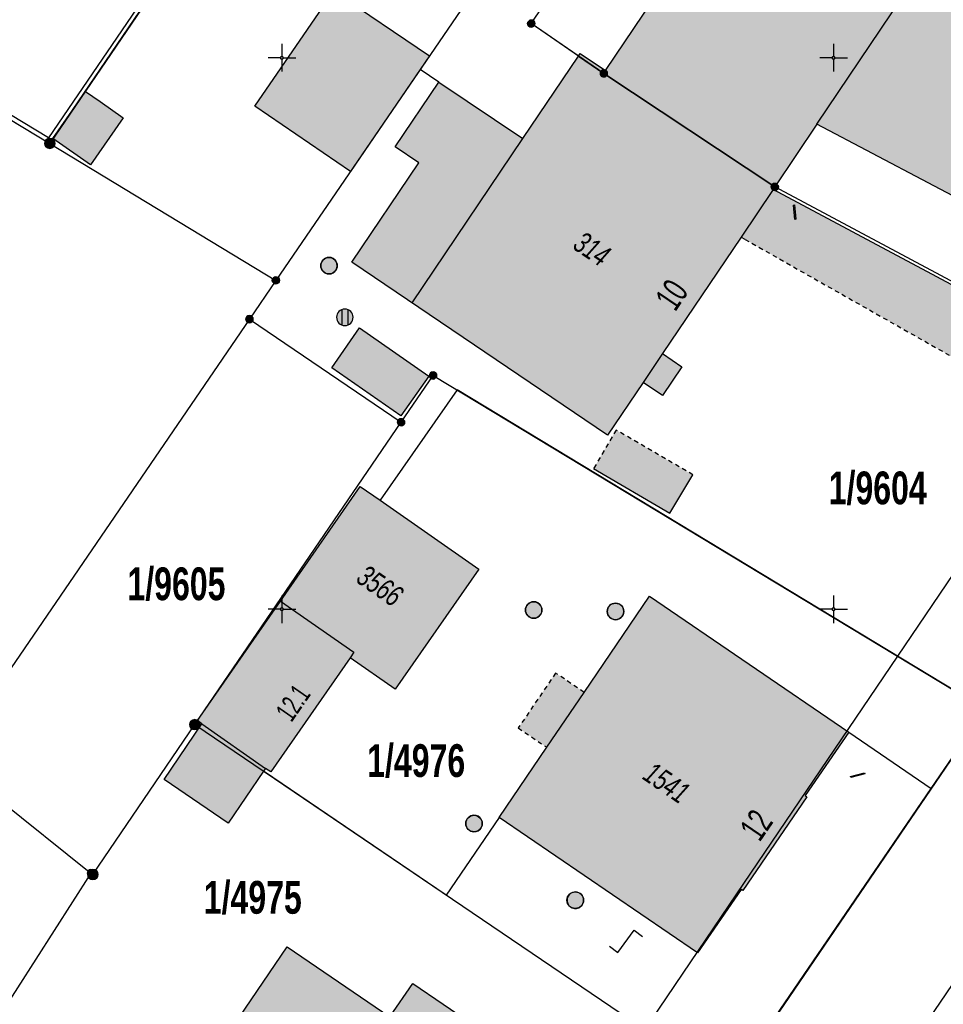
# Model space of a CAD drawing. Header units: metres. Extents: x 2695560 to 2696939, y 1260491 to 1262050.
# Tile 650 of 656: x 2696189 to 2696231, y 1261057 to 1261102. Entities that reach past the tile are written whole.
import ezdxf

# ---------------------------------------------------------------- set-up
doc = ezdxf.new("R2010")
doc.units = ezdxf.units.M
doc.linetypes.add('AUSGEZOGEN', pattern=[0])
doc.linetypes.add('VERDECKT2_S2', pattern=[0.36, 0.2, -0.16])
for name, color, linetype in [('XR$1$AV_Flächen (EO)', 7, 'AUSGEZOGEN'), ('XR$1$AV_Gebäudeflächen (BB)', 7, 'AUSGEZOGEN'), ('XR$1$AV_Gebäudeflächen (EO)', 7, 'AUSGEZOGEN'), ('XR$1$AV_Grenzpunkte', 7, 'AUSGEZOGEN'), ('XR$1$AV_Grundstück-Nr.', 7, 'AUSGEZOGEN'), ('XR$1$AV_Haus-Nr.', 7, 'AUSGEZOGEN'), ('XR$1$AV_Koordinatennetzpunkte', 7, 'AUSGEZOGEN'), ('XR$1$AV_Linien (BB)', 7, 'AUSGEZOGEN'), ('XR$1$AV_Linien (EO)', 7, 'AUSGEZOGEN'), ('XR$1$AV_Versicherung-Nr.', 7, 'AUSGEZOGEN'), ('XR$1$AW_LK_Schachtdeckel', 24, 'AUSGEZOGEN'), ('XR$1$AW_LK_Zwischenpunkt', 24, 'AUSGEZOGEN'), ('XR$1$GA_LK_Rohrleitungsteil', 32, 'AUSGEZOGEN'), ('XR$1$Liegenschaftsgrenzen', 7, 'AUSGEZOGEN'), ('XR$1$PFAV', 255, 'AUSGEZOGEN'), ('XR$1$PFAW', 255, 'AUSGEZOGEN'), ('XR$1$RP_Abstandslinie', 7, 'AUSGEZOGEN'), ('XR$1$WA_LK_Rohrleitungsteil', 171, 'AUSGEZOGEN')]:
    doc.layers.add(name, color=color, linetype=linetype)
doc.styles.add('ARIAL', font='arial.ttf')

# ---------------------------------------------------------------- blocks, each defined once
blk = doc.blocks.new('COMPLEXOBJECT_740')
at = {"layer": 'XR$1$AV_Linien (BB)', "color": 7, "linetype": 'AUSGEZOGEN', "transparency": 33554687}
blk.add_lwpolyline([(6287.505, 11142.244), (6261.157, 11103.34), (6204.708, 11020.205), (6204.085, 11019.306)], dxfattribs=at)
blk = doc.blocks.new('COMPLEXOBJECT_1274')
at = {"layer": 'XR$1$Liegenschaftsgrenzen', "color": 7, "linetype": 'AUSGEZOGEN', "transparency": 33554687}
blk.add_line((6221.07, 11115.84), (6245.78, 11098.96), dxfattribs=at)
blk.add_arc((6243.15, 11095.223), 4.569, 326.0308, 54.8674, dxfattribs=at)
blk = doc.blocks.new('BAV15')
at = {"layer": 'XR$1$PFAV', "transparency": 33554687}
blk.add_hatch(color=7, dxfattribs=at).paths.add_polyline_path([(0.5, 0), (0.49, 0.101), (0.459, 0.197), (0.41, 0.286), (0.344, 0.362), (0.264, 0.424), (0.174, 0.469), (0.076, 0.494), (-0.025, 0.499), (-0.125, 0.484), (-0.22, 0.449), (-0.306, 0.395), (-0.379, 0.326), (-0.437, 0.243), (-0.477, 0.15), (-0.497, 0.051), (-0.497, -0.051), (-0.477, -0.15), (-0.437, -0.243), (-0.379, -0.326), (-0.306, -0.395), (-0.22, -0.449), (-0.125, -0.484), (-0.025, -0.499), (0.076, -0.494), (0.174, -0.469), (0.264, -0.424), (0.344, -0.362), (0.41, -0.286), (0.459, -0.197), (0.49, -0.101)])
at = {"color": 7, "transparency": 33554687}
for start, end in [(90, 270), (270, 90)]:
    blk.add_arc((0, 0), 0.5, start, end, dxfattribs=at)
at = {"layer": 'XR$1$PFAV', "transparency": 33554687}
blk.add_circle((0, 0), 0.5, dxfattribs=at)
blk = doc.blocks.new('BWAV20')
at = {"true_color": 0x000000, "transparency": 33554687}
blk.add_hatch(color=18, dxfattribs=at).paths.add_polyline_path([(0.17, 0), (0.16, 0.03), (0.15, 0.07), (0.14, 0.1), (0.11, 0.12), (0.09, 0.14), (0.06, 0.16), (0.03, 0.16), (-0.01, 0.17), (-0.04, 0.16), (-0.07, 0.15), (-0.1, 0.13), (-0.13, 0.11), (-0.15, 0.08), (-0.16, 0.05), (-0.17, 0.02), (-0.17, -0.02), (-0.16, -0.05), (-0.15, -0.08), (-0.13, -0.11), (-0.1, -0.13), (-0.07, -0.15), (-0.04, -0.16), (-0.01, -0.17), (0.03, -0.16), (0.06, -0.16), (0.09, -0.14), (0.11, -0.12), (0.14, -0.1), (0.15, -0.07), (0.16, -0.03)])
at = {"layer": 'XR$1$PFAV', "transparency": 33554687}
blk.add_hatch(color=7, dxfattribs=at).paths.add_polyline_path([(0.5, 0), (0.49, 0.1), (0.46, 0.2), (0.41, 0.29), (0.34, 0.36), (0.26, 0.42), (0.17, 0.47), (0.08, 0.49), (-0.03, 0.5), (-0.13, 0.48), (-0.22, 0.45), (-0.31, 0.4), (-0.38, 0.33), (-0.44, 0.24), (-0.48, 0.15), (-0.5, 0.05), (-0.5, -0.05), (-0.48, -0.15), (-0.44, -0.24), (-0.38, -0.33), (-0.31, -0.4), (-0.22, -0.45), (-0.13, -0.48), (-0.03, -0.5), (0.08, -0.49), (0.17, -0.47), (0.26, -0.42), (0.34, -0.36), (0.41, -0.29), (0.46, -0.2), (0.49, -0.1)])
blk = doc.blocks.new('BAV2041')
at = {"color": 7, "transparency": 33554687}
for p, q in [((0, 0.5), (0, 0.05)), ((-0.05, 0), (-0.5, 0)), ((0.05, 0), (0.5, 0)), ((0, -0.05), (0, -0.5))]:
    blk.add_line(p, q, dxfattribs=at)
blk.add_circle((0, 0), 0.05, dxfattribs=at)
for start, end in [(90, 270), (270, 90)]:
    blk.add_arc((0, 0), 0.05, start, end, dxfattribs=at)
blk = doc.blocks.new('BAW2093')
at = {"transparency": 33554687}
blk.add_lwpolyline([(-0.375, -0.5), (0, -0.5), (0, 0.5), (0.375, 0.5)], dxfattribs=at)
blk = doc.blocks.new('BAW2082')
at = {"layer": 'XR$1$PFAW', "transparency": 33554687}
blk.add_hatch(color=7, dxfattribs=at).paths.add_polyline_path([(0.509, -0.003), (0.499, 0.098), (0.469, 0.194), (0.42, 0.283), (0.354, 0.359), (0.274, 0.421), (0.183, 0.466), (0.085, 0.491), (-0.016, 0.496), (-0.116, 0.481), (-0.211, 0.446), (-0.297, 0.392), (-0.37, 0.323), (-0.428, 0.24), (-0.468, 0.147), (-0.488, 0.047), (-0.488, -0.054), (-0.468, -0.153), (-0.428, -0.246), (-0.37, -0.329), (-0.297, -0.398), (-0.211, -0.452), (-0.116, -0.487), (-0.016, -0.502), (0.085, -0.497), (0.183, -0.472), (0.274, -0.427), (0.354, -0.366), (0.42, -0.289), (0.469, -0.2), (0.499, -0.104)])
at = {"transparency": 33554687}
for start, end in [(91.19481, 268.80519), (268.80519, 91.19481)]:
    blk.add_arc((0.01, 0), 0.5, start, end, dxfattribs=at)
at = {"layer": 'XR$1$PFAW', "transparency": 33554687}
blk.add_circle((0.009, -0.003), 0.5, dxfattribs=at)
blk = doc.blocks.new('BAW2090')
at = {"layer": 'XR$1$PFAW', "lineweight": 25, "transparency": 33554687}
blk.add_hatch(color=7, dxfattribs=at).paths.add_polyline_path([(0.5, 0), (0.49, 0.101), (0.459, 0.197), (0.41, 0.286), (0.344, 0.362), (0.264, 0.424), (0.174, 0.469), (0.076, 0.494), (-0.025, 0.499), (-0.125, 0.484), (-0.22, 0.449), (-0.306, 0.395), (-0.379, 0.326), (-0.437, 0.243), (-0.477, 0.15), (-0.497, 0.051), (-0.497, -0.051), (-0.477, -0.15), (-0.437, -0.243), (-0.379, -0.326), (-0.306, -0.395), (-0.22, -0.449), (-0.125, -0.484), (-0.025, -0.499), (0.076, -0.494), (0.174, -0.469), (0.264, -0.424), (0.344, -0.362), (0.41, -0.286), (0.459, -0.197), (0.49, -0.101)])
at = {"lineweight": 25, "transparency": 33554687}
for p, q in [((-0.177, 0.468), (-0.177, -0.468)), ((0.179, 0.467), (0.177, -0.468))]:
    blk.add_line(p, q, dxfattribs=at)
for start, end in [(90, 180), (180, 270), (0, 90), (270, 0)]:
    blk.add_arc((0, 0), 0.5, start, end, dxfattribs=at)
blk = doc.blocks.new('BWA2013')
at = {"true_color": 0x000000, "transparency": 33554687}
blk.add_hatch(color=18, dxfattribs=at).paths.add_polyline_path([(-0.291, -0.409), (0.352, 0.357), (0.291, 0.409), (-0.352, -0.357)])
at = {"transparency": 33554687}
blk.add_lwpolyline([(-0.291, -0.409), (-0.352, -0.357), (0.291, 0.409), (0.352, 0.357), (-0.291, -0.409)], close=True, dxfattribs=at)
blk = doc.blocks.new('BGA2013')
at = {"transparency": 33554687}
blk.add_hatch(color=36, dxfattribs=at).paths.add_polyline_path([(-0.291, -0.409), (0.352, 0.357), (0.291, 0.409), (-0.352, -0.357)])
at = {"color": 32, "transparency": 33554687}
blk.add_lwpolyline([(-0.291, -0.409), (-0.352, -0.357), (0.291, 0.409), (0.352, 0.357), (-0.291, -0.409)], close=True, dxfattribs=at)

msp = doc.modelspace()

# ---------------------------------------------------------------- hatches: boundary and pattern name
at = {"layer": 'XR$1$AV_Gebäudeflächen (BB)', "true_color": 0xd2d2d2, "transparency": 33554687}
for points in [[(2696214.411, 1261099.889), (2696215.56, 1261099.1), (2696223.305, 1261093.955), (2696225.21, 1261096.795), (2696232.777, 1261092.809), (2696239.475, 1261089.282), (2696239.926, 1261089.044), (2696244.081, 1261095.126), (2696239.347, 1261098.302), (2696241.04, 1261100.786), (2696241.406, 1261101.323), (2696232.371, 1261107.546), (2696230.931, 1261105.4), (2696223.25, 1261110.555), (2696221.677, 1261108.214), (2696215.641, 1261099.229), (2696214.487, 1261100.003)], [(2696207.233, 1261099.278), (2696207.653, 1261099.893), (2696203.326, 1261102.851), (2696199.74, 1261097.621), (2696204.075, 1261094.658)], [(2696223.305, 1261093.955), (2696215.56, 1261099.1), (2696214.411, 1261099.889), (2696211.895, 1261096.145), (2696208.076, 1261098.711), (2696206.101, 1261095.772), (2696207.173, 1261095.052), (2696204.147, 1261090.548), (2696215.731, 1261082.697), (2696217.344, 1261085.095), (2696218.224, 1261084.503), (2696219.1, 1261085.806), (2696218.221, 1261086.397), (2696221.775, 1261091.681), (2696223.232, 1261093.846)], [(2696190.585, 1261096.153), (2696192.295, 1261094.958), (2696193.784, 1261097.09), (2696192.73, 1261097.826), (2696192.073, 1261098.285)], [(2696203.232, 1261085.756), (2696206.366, 1261083.572), (2696207.624, 1261085.376), (2696204.49, 1261087.561)], [(2696200.23, 1261067.592), (2696200.473, 1261067.436), (2696204.06, 1261072.603), (2696206.1, 1261071.183), (2696209.895, 1261076.635), (2696205.422, 1261079.749), (2696204.52, 1261080.377), (2696200.901, 1261075.178), (2696197.149, 1261069.763), (2696197.345, 1261069.613)], [(2696226.656, 1261069.243), (2696217.634, 1261075.406), (2696214.666, 1261071.042), (2696212.973, 1261068.553), (2696210.814, 1261065.378), (2696219.807, 1261059.229), (2696221.778, 1261062.111), (2696221.852, 1261062.06), (2696224.76, 1261066.311), (2696224.686, 1261066.362)], [(2696200.23, 1261067.592), (2696197.345, 1261069.613), (2696195.63, 1261067.089), (2696198.543, 1261065.109), (2696200.143, 1261067.464)], [(2696200.753, 1261048.809), (2696208.993, 1261043.18), (2696215.15, 1261052.225), (2696206.898, 1261057.85), (2696205.869, 1261056.336), (2696201.208, 1261059.503), (2696197.402, 1261053.904), (2696202.063, 1261050.736)]]:
    msp.add_hatch(color=254, dxfattribs=at).paths.add_polyline_path(points)
at = {"layer": 'XR$1$AV_Gebäudeflächen (EO)', "true_color": 0xebebeb, "transparency": 33554687}
for points in [[(2696221.958, 1261091.577), (2696232.8, 1261085.425), (2696234.24, 1261087.965), (2696223.232, 1261093.846), (2696221.775, 1261091.681)], [(2696219.596, 1261080.902), (2696216.112, 1261082.934), (2696215.092, 1261081.186), (2696218.555, 1261079.166)], [(2696212.973, 1261068.553), (2696214.666, 1261071.042), (2696213.376, 1261071.919), (2696211.684, 1261069.431)]]:
    msp.add_hatch(color=7, dxfattribs=at).paths.add_polyline_path(points)

# ---------------------------------------------------------------- linework, layer by layer
at = {"layer": 'XR$1$AV_Flächen (EO)', "color": 7, "linetype": 'VERDECKT2_S2', "transparency": 33554687}
for p, q in [((2696221.775, 1261091.681), (2696221.958, 1261091.577)), ((2696221.958, 1261091.577), (2696232.8, 1261085.425)), ((2696216.112, 1261082.934), (2696215.092, 1261081.186)), ((2696219.596, 1261080.902), (2696216.112, 1261082.934))]:
    msp.add_line(p, q, dxfattribs=at)
at = {"layer": 'XR$1$AV_Flächen (EO)', "color": 7, "linetype": 'AUSGEZOGEN', "transparency": 33554687}
msp.add_line((2696212.973, 1261068.553), (2696214.666, 1261071.042), dxfattribs=at)
msp.add_lwpolyline([(2696182.878, 1261100.504), (2696190.45, 1261095.93), (2696194.54, 1261101.929), (2696194.383, 1261102.036), (2696190.394, 1261096.185), (2696182.986, 1261100.661), (2696182.878, 1261100.504)], close=True, dxfattribs=at)
for points in [[(2696232.8, 1261085.425), (2696234.24, 1261087.965), (2696223.232, 1261093.846), (2696221.775, 1261091.681)], [(2696215.092, 1261081.186), (2696218.555, 1261079.166), (2696219.596, 1261080.902)]]:
    msp.add_lwpolyline(points, dxfattribs=at)
at = {"layer": 'XR$1$AV_Flächen (EO)', "color": 7, "linetype": 'VERDECKT2_S2', "transparency": 33554687}
msp.add_lwpolyline([(2696214.666, 1261071.042), (2696213.376, 1261071.919), (2696211.684, 1261069.431), (2696212.973, 1261068.553)], dxfattribs=at)
at = {"layer": 'XR$1$AV_Linien (BB)', "color": 7, "linetype": 'AUSGEZOGEN', "transparency": 33554687}
for p, q in [((2696207.233, 1261099.278), (2696204.075, 1261094.658)), ((2696208.076, 1261098.711), (2696207.233, 1261099.278)), ((2696230.393, 1261066.69), (2696232.84, 1261070.28)), ((2696197.345, 1261069.613), (2696200.23, 1261067.592)), ((2696226.656, 1261069.243), (2696230.393, 1261066.69)), ((2696200.23, 1261067.592), (2696200.143, 1261067.464))]:
    msp.add_line(p, q, dxfattribs=at)
for points in [[(2696214.411, 1261099.889), (2696212.27, 1261101.36), (2696218.409, 1261110.339)], [(2696214.411, 1261099.889), (2696214.487, 1261100.003), (2696215.641, 1261099.229), (2696221.677, 1261108.214)], [(2696232.371, 1261107.546), (2696241.406, 1261101.323), (2696241.04, 1261100.786), (2696239.347, 1261098.302), (2696244.081, 1261095.126), (2696239.926, 1261089.044), (2696239.475, 1261089.282), (2696232.777, 1261092.809), (2696225.21, 1261096.795), (2696223.305, 1261093.955)], [(2696204.075, 1261094.658), (2696199.74, 1261097.621), (2696203.326, 1261102.851)], [(2696203.326, 1261102.851), (2696207.653, 1261099.893), (2696207.233, 1261099.278)], [(2696208.076, 1261098.711), (2696211.895, 1261096.145), (2696214.411, 1261099.889)], [(2696214.411, 1261099.889), (2696215.56, 1261099.1), (2696223.305, 1261093.955)], [(2696223.305, 1261093.955), (2696223.232, 1261093.846), (2696221.775, 1261091.681), (2696218.221, 1261086.397), (2696219.1, 1261085.806), (2696218.224, 1261084.503), (2696217.344, 1261085.095), (2696215.731, 1261082.697), (2696204.147, 1261090.548), (2696207.173, 1261095.052), (2696206.101, 1261095.772), (2696208.076, 1261098.711)], [(2696232.84, 1261070.28), (2696208.906, 1261084.753), (2696205.422, 1261079.749)], [(2696197.345, 1261069.613), (2696197.149, 1261069.763), (2696200.901, 1261075.178), (2696204.52, 1261080.377), (2696205.422, 1261079.749)], [(2696205.422, 1261079.749), (2696209.895, 1261076.635), (2696206.1, 1261071.183), (2696204.06, 1261072.603), (2696200.473, 1261067.436), (2696200.23, 1261067.592)], [(2696210.814, 1261065.378), (2696212.973, 1261068.553), (2696214.666, 1261071.042), (2696217.634, 1261075.406), (2696226.656, 1261069.243)], [(2696200.143, 1261067.464), (2696198.543, 1261065.109), (2696195.63, 1261067.089), (2696197.345, 1261069.613)], [(2696226.656, 1261069.243), (2696224.686, 1261066.362), (2696224.76, 1261066.311), (2696221.852, 1261062.06), (2696221.778, 1261062.111), (2696219.807, 1261059.229), (2696210.814, 1261065.378)], [(2696210.814, 1261065.378), (2696208.42, 1261061.857), (2696200.143, 1261067.464)], [(2696201.78, 1261024.6), (2696210.49, 1261037.42), (2696221.2, 1261053.2), (2696230.393, 1261066.69)]]:
    msp.add_lwpolyline(points, dxfattribs=at)
for points in [[(2696190.585, 1261096.153), (2696192.073, 1261098.285), (2696192.73, 1261097.826), (2696193.784, 1261097.09), (2696192.295, 1261094.958), (2696190.585, 1261096.153)], [(2696203.232, 1261085.756), (2696204.49, 1261087.561), (2696207.624, 1261085.376), (2696206.366, 1261083.572), (2696203.232, 1261085.756)], [(2696200.753, 1261048.809), (2696202.063, 1261050.736), (2696197.402, 1261053.904), (2696201.208, 1261059.503), (2696205.869, 1261056.336), (2696206.898, 1261057.85), (2696215.15, 1261052.225), (2696208.993, 1261043.18), (2696200.753, 1261048.809)]]:
    msp.add_lwpolyline(points, close=True, dxfattribs=at)
at = {"layer": 'XR$1$AV_Linien (EO)', "color": 7, "linetype": 'AUSGEZOGEN', "transparency": 33554687}
for p, q in [((2696225.21, 1261096.795), (2696230.295, 1261104.374)), ((2696206.874, 1261088.7), (2696211.895, 1261096.145)), ((2696218.221, 1261086.397), (2696217.344, 1261085.095))]:
    msp.add_line(p, q, dxfattribs=at)
msp.add_lwpolyline([(2696200.901, 1261075.178), (2696204.237, 1261072.859), (2696204.06, 1261072.603)], dxfattribs=at)
at = {"layer": 'XR$1$Liegenschaftsgrenzen', "color": 7, "linetype": 'AUSGEZOGEN', "transparency": 33554687}
for p, q in [((2696219.55, 1261117.3), (2696200.7, 1261089.72)), ((2696180.22, 1261102.11), (2696190.45, 1261095.93)), ((2696190.45, 1261095.93), (2696200.7, 1261089.72)), ((2696200.7, 1261089.72), (2696199.498, 1261087.961)), ((2696199.498, 1261087.961), (2696185.84, 1261067.97)), ((2696199.498, 1261087.961), (2696206.371, 1261083.287)), ((2696197.02, 1261069.58), (2696206.371, 1261083.287)), ((2696232.84, 1261070.28), (2696221.2, 1261053.2)), ((2696197.02, 1261069.58), (2696221.2, 1261053.2)), ((2696186.47, 1261067.52), (2696192.32, 1261062.85))]:
    msp.add_line(p, q, dxfattribs=at)
for points in [[(2696209.64, 1261124.08), (2696207.102, 1261120.325), (2696202.256, 1261113.249), (2696190.45, 1261095.93)], [(2696242.11, 1261083.91), (2696223.305, 1261093.955), (2696215.56, 1261099.1), (2696212.27, 1261101.36), (2696222.04, 1261115.65)], [(2696206.371, 1261083.287), (2696207.82, 1261085.41), (2696232.84, 1261070.28)], [(2696192.32, 1261062.85), (2696192.403, 1261062.785), (2696197.02, 1261069.58)], [(2696192.32, 1261062.85), (2696186.49, 1261053.75), (2696191.27, 1261050.52)]]:
    msp.add_lwpolyline(points, dxfattribs=at)
at = {"layer": 'XR$1$RP_Abstandslinie', "color": 7, "linetype": 'AUSGEZOGEN', "transparency": 33554687}
msp.add_lwpolyline([(2696122.02, 1261136.41), (2696096.78, 1261106.97), (2696130.62, 1261080.3), (2696161.25, 1261056.15), (2696198.07, 1261027.13), (2696221.59, 1261061.91), (2696244.08, 1261095.12), (2696211.17, 1261117.59), (2696178.13, 1261140.14), (2696144.73, 1261162.92), (2696122.02, 1261136.41)], close=True, dxfattribs=at)

# ---------------------------------------------------------------- block references
at = {"layer": 'XR$1$AV_Grenzpunkte', "color": 7, "linetype": 'AUSGEZOGEN', "lineweight": -3, "transparency": 33554687}
for name, p, xscale, yscale in [('BAV15', (2696212.27, 1261101.36), 0.3249999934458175, 0.3249999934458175), ('BWAV20', (2696215.56, 1261099.1), 0.3899999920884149, 0.3899999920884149), ('BAV15', (2696190.45, 1261095.93), 0.4549999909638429, 0.4549999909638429), ('BAV15', (2696223.305, 1261093.955), 0.3249999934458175, 0.3249999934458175), ('BAV15', (2696200.7, 1261089.72), 0.3249999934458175, 0.3249999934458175), ('BAV15', (2696199.498, 1261087.961), 0.3249999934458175, 0.3249999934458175), ('BAV15', (2696207.82, 1261085.41), 0.3249999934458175, 0.3249999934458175), ('BAV15', (2696206.371, 1261083.287), 0.3249999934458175, 0.3249999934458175), ('BAV15', (2696197.02, 1261069.58), 0.4549999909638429, 0.4549999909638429), ('BAV15', (2696192.32, 1261062.85), 0.3249999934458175, 0.3249999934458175), ('BAV15', (2696192.403, 1261062.785), 0.4549999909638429, 0.4549999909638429)]:
    msp.add_blockref(name, p, dxfattribs=dict(at, xscale=xscale, yscale=yscale))
at = {"layer": 'XR$1$AV_Koordinatennetzpunkte', "color": 7, "linetype": 'AUSGEZOGEN', "lineweight": -3, "transparency": 33554687, "xscale": 1.25, "yscale": 1.25}
for p in [(2696200.97, 1261099.81), (2696225.97, 1261099.81), (2696200.97, 1261074.81), (2696225.97, 1261074.81)]:
    msp.add_blockref('BAV2041', p, dxfattribs=at)
at = {"layer": 'XR$1$AV_Linien (BB)', "color": 7, "linetype": 'AUSGEZOGEN', "lineweight": -3, "transparency": 33554687}
msp.add_blockref('COMPLEXOBJECT_740', (2690000.97, 1249999.81), dxfattribs=at)
at = {"layer": 'XR$1$AW_LK_Schachtdeckel', "color": 24, "linetype": 'AUSGEZOGEN', "lineweight": -3, "transparency": 33554687}
for name, p, xscale, yscale in [('BAW2082', (2696203.097, 1261090.386), 0.7499999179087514, 0.7499999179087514), ('BAW2090', (2696203.823, 1261088.044), 0.7499999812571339, 0.7499999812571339), ('BAW2082', (2696212.374, 1261074.777), 0.7499999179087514, 0.7499999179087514), ('BAW2082', (2696216.083, 1261074.713), 0.7499999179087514, 0.7499999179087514), ('BAW2082', (2696209.671, 1261065.099), 0.7499999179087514, 0.7499999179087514)]:
    msp.add_blockref(name, p, dxfattribs=dict(at, xscale=xscale, yscale=yscale))
at = {"layer": 'XR$1$AW_LK_Schachtdeckel', "color": 24, "linetype": 'AUSGEZOGEN', "lineweight": -3, "transparency": 33554687, "xscale": 0.7499999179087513, "yscale": 0.7499999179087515, "rotation": 233.8152492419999}
msp.add_blockref('BAW2082', (2696214.269, 1261061.628), dxfattribs=at)
at = {"layer": 'XR$1$AW_LK_Zwischenpunkt', "color": 24, "linetype": 'AUSGEZOGEN', "lineweight": -3, "transparency": 33554687, "xscale": 1.250000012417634, "yscale": 1.250000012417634, "rotation": 323.606498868}
msp.add_blockref('BAW2093', (2696216.557, 1261059.758), dxfattribs=at)
at = {"layer": 'XR$1$GA_LK_Rohrleitungsteil', "color": 32, "linetype": 'AUSGEZOGEN', "lineweight": -3, "transparency": 33554687, "xscale": 0.6499999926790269, "yscale": 0.6499999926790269, "rotation": 325.5732}
msp.add_blockref('BGA2013', (2696227.062, 1261067.289), dxfattribs=at)
at = {"layer": 'XR$1$Liegenschaftsgrenzen', "color": 7, "linetype": 'AUSGEZOGEN', "lineweight": -3, "transparency": 33554687}
msp.add_blockref('COMPLEXOBJECT_1274', (2690000.97, 1249999.81), dxfattribs=at)
at = {"layer": 'XR$1$WA_LK_Rohrleitungsteil', "color": 171, "linetype": 'AUSGEZOGEN', "lineweight": -3, "transparency": 33554687, "xscale": 0.6499999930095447, "yscale": 0.6499999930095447, "rotation": 225.466873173}
msp.add_blockref('BWA2013', (2696224.207, 1261092.812), dxfattribs=at)

# ---------------------------------------------------------------- texts
at = {"layer": 'XR$1$AV_Grundstück-Nr.', "color": 7, "transparency": 33554687, "char_height": 1.48491, "width": 4.98214, "attachment_point": 5, "style": 'ARIAL'}
for s, insert in [('\\A1;{\\fArial|i0|b1;\\H1.484908;\\W0.700000;\\C7;1/9604}\\P', (2696227.97, 1261080.29)), ('\\A1;{\\fArial|i0|b1;\\H1.484908;\\W0.700000;\\C7;1/9605}\\P', (2696196.193, 1261075.943)), ('\\A1;{\\fArial|i0|b1;\\H1.484908;\\W0.700000;\\C7;1/4976}\\P', (2696207.056, 1261067.929)), ('\\A1;{\\fArial|i0|b1;\\H1.484908;\\W0.700000;\\C7;1/4975}\\P', (2696199.652, 1261061.729))]:
    msp.add_mtext(s, dxfattribs=dict(at, insert=insert))
at = {"layer": 'XR$1$AV_Haus-Nr.', "color": 7, "transparency": 33554687, "attachment_point": 8, "style": 'ARIAL'}
for s, insert, char_height, width, rotation in [('\\W0.64;10', (2696219.128, 1261088.734), 1.1621, 1.59081, 56.0682), ('\\W0.63;12.1', (2696201.855, 1261070.305), 0.92968, 1.96781, 55.2366), ('\\W0.64;12', (2696222.943, 1261064.702), 1.1621, 1.59081, 55.6299)]:
    msp.add_mtext(s, dxfattribs=dict(at, insert=insert, char_height=char_height, width=width, rotation=rotation))
at = {"layer": 'XR$1$AV_Versicherung-Nr.', "color": 7, "transparency": 33554687, "char_height": 0.96842, "attachment_point": 5, "style": 'ARIAL'}
for s, insert, width, rotation in [('\\A1;{\\fArial|i1|b0;\\H0.968418;\\W0.700000;\\C7;314}\\P', (2696215.017, 1261091.144), 1.92219, 325.8729), ('\\A1;{\\fArial|i1|b0;\\H0.968418;\\W0.700000;\\C7;3566}\\P', (2696205.409, 1261075.876), 2.46457, 325.1952), ('\\A1;{\\fArial|i1|b0;\\H0.968418;\\W0.700000;\\C7;1541}\\P', (2696218.406, 1261066.942), 2.44855, 325.6371)]:
    msp.add_mtext(s, dxfattribs=dict(at, insert=insert, width=width, rotation=rotation))

doc.saveas('drawing.dxf')
